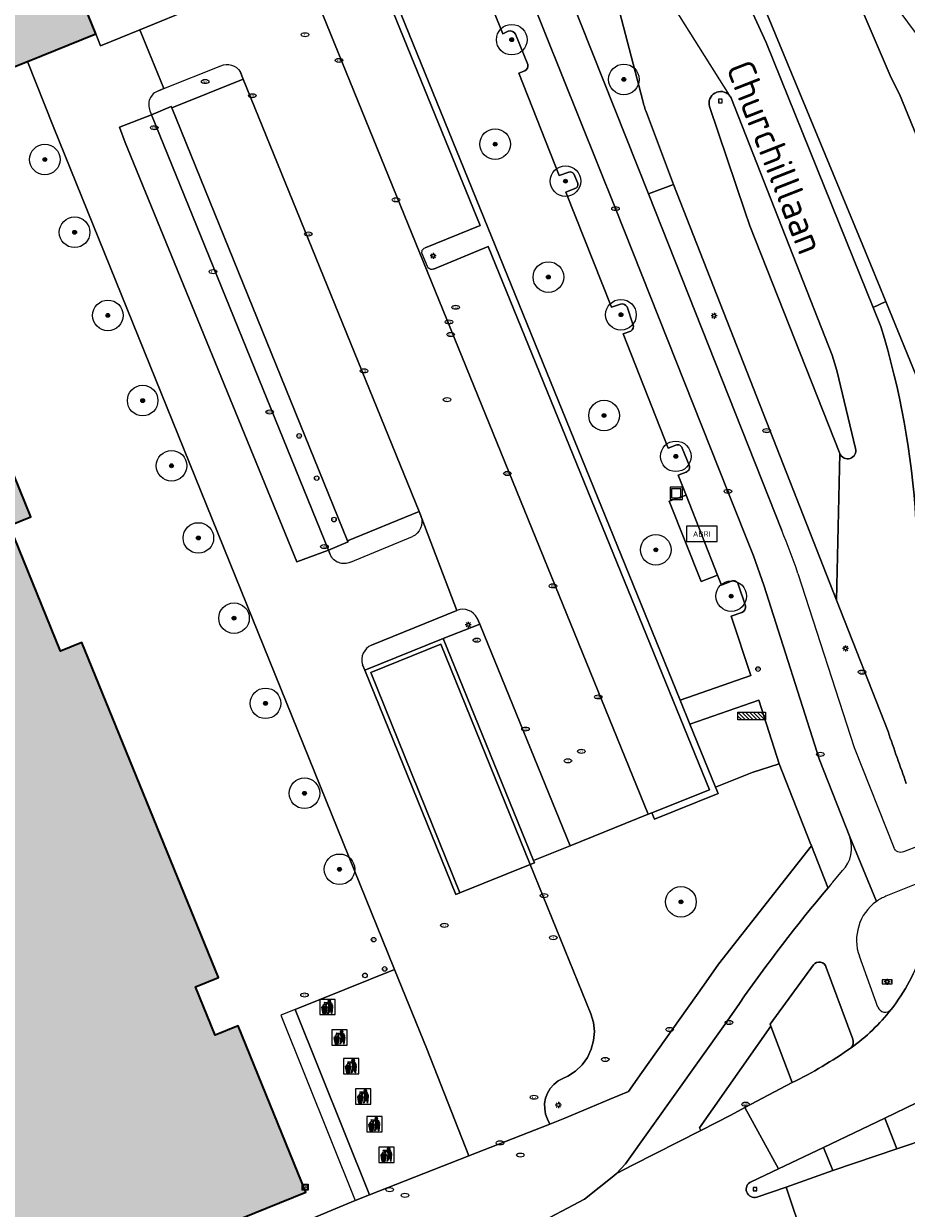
# Model space of a CAD drawing. Header units: metres. Extents: x 125349 to 128236, y 501602 to 503797.
# Tile 333 of 656: x 126404 to 126462, y 502553 to 502631. Entities that reach past the tile are written whole.
import ezdxf
from ezdxf.enums import TextEntityAlignment as Align

# ---------------------------------------------------------------- set-up
doc = ezdxf.new("R2010")
doc.units = ezdxf.units.M
doc.layers.get('0').update_dxf_attribs({"linetype": 'CONTINUOUS'})
for name, color, linetype, lineweight in [('B-WE-GR-BEPLANTING_CULTUUR_HEESTERS-GV', 90, 'CONTINUOUS', 18), ('B-WE-GR-BOOM-S-500', 90, 'CONTINUOUS', 18), ('B-WE-GR-GROENVOORZIENING-GV', 80, 'CONTINUOUS', 18), ('B-WE-GR-HAAG-GV', 90, 'CONTINUOUS', 13), ('B-WE-IE-AFVAL APART PLAATS-S', 7, 'CONTINUOUS', 18), ('B-WE-IE-MEUBILAIR-S', 7, 'CONTINUOUS', 18), ('B-WE-IE-MEUBILAIR_WEGMEUBILAIR-S', 7, 'CONTINUOUS', 18), ('B-WE-IE-MEUBILAIR_WEGMEUBILAIR_AFVALBAK-S', 7, 'CONTINUOUS', 18), ('B-WE-IE-TERREINAFSCHEIDING_KUNSTMATIG_MUUR-GV', 90, 'CONTINUOUS', 18), ('B-WE-OG-BEBOUWING-GV', 7, 'CONTINUOUS', 35), ('B-WE-OG-TERREIN_BEGROEID-GV', 7, 'CONTINUOUS', 18), ('B-WE-OG-TERREIN_ERF-GV', 7, 'CONTINUOUS', 18), ('B-WE-OG-TOPOGRAFIE-T18', 10, 'CONTINUOUS', 18), ('B-WE-VH-GESLOTENVERHARDING_ASFALT-GV', 10, 'CONTINUOUS', 18), ('B-WE-VH-OPENVERHARDING-GV', 90, 'CONTINUOUS', 18), ('B-WE-VH-OPENVERHARDING_BETONSTRAATSTEEN-GV', 90, 'CONTINUOUS', 18), ('B-WE-VH-OPENVERHARDING_TEGEL-GV', 90, 'CONTINUOUS', 18)]:
    doc.layers.add(name, color=color, linetype=linetype, lineweight=lineweight)
doc.layers.add('B-WE-OG-BEBOUWING-V', color=7, linetype='CONTINUOUS', lineweight=18, true_color=0xcc646e)
doc.styles.add('NLCS-ISO', font='NLCS-ISO.ttf')
doc.styles.add('NLCS-ISO-M1000-T18', font='NLCS-ISO.ttf', dxfattribs={"height": 1.8})

# ---------------------------------------------------------------- blocks, each defined once
blk = doc.blocks.new('SIE-WEG_AFVALBAK-SO')
at = {"color": 0, "linetype": 'ByBlock', "lineweight": 18}
for points in [[(-2, -2), (2, -2), (2, 2), (-2, 2)], [(-1.5, -1.5), (1.5, -1.5), (1.5, 1.5), (-1.5, 1.5)]]:
    blk.add_lwpolyline(points, close=True, dxfattribs=at)
blk = doc.blocks.new('SIE-AFVAL APART PLAATS-SO')
h = blk.add_hatch(color=256)
h.dxf.hatch_style = 1
h.paths.add_polyline_path([(-0.09, 0.07), (-1.76, 0.07, 0.819081), (-1.79, -0.09), (-1.4, -2.19, 0.36153), (-1.37, -2.21), (-0.47, -2.21, 0.36153), (-0.44, -2.19), (-0.05, -0.09, 0.819081)])
h.paths.add_polyline_path([(-0.16, -0.1), (-0.2, -0.33), (-0.49, -0.33), (-0.47, -0.1)], flags=16)
h.paths.add_polyline_path([(-0.55, -0.1), (-0.58, -0.33), (-0.87, -0.33), (-0.87, -0.1)], flags=16)
h.paths.add_polyline_path([(-0.22, -0.42), (-0.27, -0.73), (-0.53, -0.73), (-0.5, -0.42)], flags=16)
h.paths.add_polyline_path([(-0.58, -0.42), (-0.61, -0.73), (-0.87, -0.73), (-0.87, -0.42)], flags=16)
h.paths.add_polyline_path([(-0.95, -0.1), (-0.95, -0.33), (-1.27, -0.33), (-1.29, -0.1)], flags=16)
h.paths.add_polyline_path([(-0.95, -0.42), (-0.95, -0.73), (-1.23, -0.73), (-1.26, -0.42)], flags=16)
h.paths.add_polyline_path([(-0.29, -0.83), (-0.34, -1.09), (-0.56, -1.09), (-0.54, -0.83)], flags=16)
h.paths.add_polyline_path([(-0.62, -0.83), (-0.65, -1.09), (-0.87, -1.09), (-0.87, -0.83)], flags=16)
h.paths.add_polyline_path([(-0.95, -0.83), (-0.95, -1.09), (-1.2, -1.09), (-1.22, -0.83)], flags=16)
h.paths.add_polyline_path([(-1.35, -0.33), (-1.64, -0.33), (-1.69, -0.1), (-1.37, -0.1)], flags=16)
h.paths.add_polyline_path([(-1.34, -0.42), (-1.31, -0.73), (-1.57, -0.73), (-1.63, -0.42)], flags=16)
h.paths.add_polyline_path([(-0.36, -1.18), (-0.41, -1.44), (-0.6, -1.44), (-0.57, -1.18)], flags=16)
h.paths.add_polyline_path([(-0.65, -1.18), (-0.68, -1.44), (-0.87, -1.44), (-0.87, -1.18)], flags=16)
h.paths.add_polyline_path([(-1.3, -0.83), (-1.28, -1.09), (-1.5, -1.09), (-1.55, -0.83)], flags=16)
h.paths.add_polyline_path([(-0.95, -1.18), (-0.95, -1.44), (-1.17, -1.44), (-1.19, -1.18)], flags=16)
h.paths.add_polyline_path([(-0.42, -1.53), (-0.47, -1.79), (-0.63, -1.79), (-0.6, -1.53)], flags=16)
h.paths.add_polyline_path([(-1.27, -1.18), (-1.25, -1.44), (-1.44, -1.44), (-1.49, -1.18)], flags=16)
h.paths.add_polyline_path([(-0.69, -1.53), (-0.71, -1.79), (-0.87, -1.79), (-0.87, -1.53)], flags=16)
h.paths.add_polyline_path([(-0.95, -1.53), (-0.95, -1.79), (-1.13, -1.79), (-1.16, -1.53)], flags=16)
h.paths.add_polyline_path([(-1.24, -1.53), (-1.22, -1.79), (-1.37, -1.79), (-1.42, -1.53)], flags=16)
h.paths.add_polyline_path([(-0.49, -1.89), (-0.53, -2.13), (-0.66, -2.13), (-0.64, -1.89)], flags=16)
h.paths.add_polyline_path([(-0.72, -1.89), (-0.74, -2.13), (-0.87, -2.13), (-0.87, -1.89)], flags=16)
h.paths.add_polyline_path([(-0.95, -1.89), (-0.95, -2.13), (-1.1, -2.13), (-1.12, -1.89)], flags=16)
h.paths.add_polyline_path([(-1.21, -1.89), (-1.18, -2.13), (-1.31, -2.13), (-1.35, -1.89)], flags=16)
h.paths.add_polyline_path([(-0.19, 0.78, -0.01173), (-0.3, 0.78, -0.148797), (-0.42, 1.03, -0.136076), (-0.69, 0.87), (-0.78, 0.85, -0.038293), (-1.14, 0.96), (-1.19, 0.81, -0.243822), (-1.56, 0.45, 0.344326), (-1, 0.22, -0.139345), (-0.6, 0.22, 0.618436), (-0.56, 0.27, -0.441494), (-0.47, 0.44, 0.309048)])
h.paths.add_polyline_path([(-0.49, 0.51, 0.351556), (-0.64, 0.31, 0.121061), (-1.02, 0.29, -0.288745), (-1.45, 0.42, 0.203599), (-1.12, 0.79), (-1.09, 0.87, 0.083075), (-0.28, 0.71, -0.242261)], flags=16)
h.paths.add_polyline_path([(-0.4, 0.79, -0.023345), (-0.63, 0.82, 0.07081), (-0.46, 0.9, 0.059965)], flags=16)
h.paths.add_polyline_path([(1.12, 1.48), (-1.07, 1.48, 0.860559), (-1.08, 1.42), (0.29, 1, -0.146703), (0.53, 0.28, 0.421968), (0.56, 0.25), (1.6, 0.31, 0.450293), (1.63, 0.34, 0.122241)])
h.paths.add_polyline_path([(0.26, 1.93, 1), (1.07, 1.93, 1)])
h.paths.add_polyline_path([(1.65, 0.15, 0.429303), (1.62, 0.18), (0.55, 0.23, 0.38429), (0.51, 0.2), (0.16, -2.16, 0.83726), (0.22, -2.18), (0.99, -0.78, -0.688204), (1.05, -0.78), (1.36, -2.14, 0.84934), (1.42, -2.14)])
for p, q in [((-0.09, 0.07), (-1.76, 0.07)), ((-1.4, -2.19), (-1.79, -0.09)), ((-1.37, -0.1), (-1.69, -0.1)), ((-1.64, -0.33), (-1.69, -0.1)), ((-1.64, -0.33), (-1.35, -0.33)), ((-1.63, -0.42), (-1.34, -0.42)), ((-1.57, -0.73), (-1.63, -0.42)), ((-1.57, -0.73), (-1.31, -0.73)), ((-1.55, -0.83), (-1.3, -0.83)), ((-1.5, -1.09), (-1.55, -0.83)), ((-1.5, -1.09), (-1.28, -1.09)), ((-1.49, -1.18), (-1.27, -1.18)), ((-1.44, -1.44), (-1.49, -1.18)), ((-1.44, -1.44), (-1.25, -1.44)), ((-1.42, -1.53), (-1.24, -1.53)), ((-1.37, -1.79), (-1.42, -1.53)), ((-1.37, -1.79), (-1.22, -1.79)), ((-1.37, -2.21), (-0.47, -2.21)), ((-1.31, -2.13), (-1.35, -1.89)), ((-1.35, -1.89), (-1.21, -1.89)), ((-1.31, -2.13), (-1.18, -2.13)), ((-0.95, -0.1), (-1.29, -0.1)), ((-1.27, -0.33), (-0.95, -0.33)), ((-1.26, -0.42), (-0.95, -0.42)), ((-1.23, -0.73), (-0.95, -0.73)), ((-1.22, -0.83), (-0.95, -0.83)), ((-1.2, -1.09), (-0.95, -1.09)), ((-1.19, -1.18), (-0.95, -1.18)), ((-1.17, -1.44), (-0.95, -1.44)), ((-1.16, -1.53), (-0.95, -1.53)), ((-1.13, -1.79), (-0.95, -1.79)), ((-1.12, -1.89), (-0.95, -1.89)), ((-1.1, -2.13), (-0.95, -2.13)), ((-0.95, -0.1), (-0.95, -0.33)), ((-0.95, -0.42), (-0.95, -0.73)), ((-0.95, -0.83), (-0.95, -1.09)), ((-0.95, -1.18), (-0.95, -1.44)), ((-0.95, -1.53), (-0.95, -1.79)), ((-0.95, -1.89), (-0.95, -2.13)), ((-0.87, -0.1), (-0.87, -0.33)), ((-0.55, -0.1), (-0.87, -0.1)), ((-0.87, -0.33), (-0.58, -0.33)), ((-0.87, -0.42), (-0.87, -0.73)), ((-0.87, -0.42), (-0.58, -0.42)), ((-0.87, -0.73), (-0.61, -0.73)), ((-0.87, -0.83), (-0.62, -0.83)), ((-0.87, -0.83), (-0.87, -1.09)), ((-0.87, -1.09), (-0.65, -1.09)), ((-0.87, -1.18), (-0.65, -1.18)), ((-0.87, -1.18), (-0.87, -1.44)), ((-0.87, -1.44), (-0.68, -1.44)), ((-0.87, -1.53), (-0.69, -1.53)), ((-0.87, -1.53), (-0.87, -1.79)), ((-0.87, -1.79), (-0.71, -1.79)), ((-0.87, -1.89), (-0.87, -2.13)), ((-0.87, -1.89), (-0.72, -1.89)), ((-0.87, -2.13), (-0.74, -2.13)), ((-0.66, -2.13), (-0.53, -2.13)), ((-0.64, -1.89), (-0.49, -1.89)), ((-0.63, -1.79), (-0.47, -1.79)), ((-0.6, -1.44), (-0.41, -1.44)), ((-0.6, -1.53), (-0.42, -1.53)), ((-0.57, -1.18), (-0.36, -1.18)), ((-0.56, -1.09), (-0.34, -1.09)), ((-0.54, -0.83), (-0.29, -0.83)), ((-0.53, -0.73), (-0.27, -0.73)), ((-0.53, -2.13), (-0.49, -1.89)), ((-0.5, -0.42), (-0.22, -0.42)), ((-0.49, -0.33), (-0.2, -0.33)), ((-0.16, -0.1), (-0.47, -0.1)), ((-0.47, -1.79), (-0.42, -1.53)), ((-0.44, -2.19), (-0.05, -0.09)), ((-0.41, -1.44), (-0.36, -1.18)), ((-0.34, -1.09), (-0.29, -0.83)), ((-0.27, -0.73), (-0.22, -0.42)), ((-0.2, -0.33), (-0.16, -0.1))]:
    blk.add_line(p, q)
blk.add_lwpolyline([(-2.5, -2.51), (2.5, -2.51), (2.5, 2.49), (-2.5, 2.49)], close=True)
for points in [[(-0.78, 0.85, -0.038293), (-1.14, 0.96), (-1.19, 0.81, -0.243822), (-1.56, 0.45, 0.344326), (-1, 0.22, -0.139345), (-0.6, 0.22, 0.618436), (-0.56, 0.27, -0.441494), (-0.47, 0.44, 0.309048), (-0.19, 0.78, -0.01173), (-0.3, 0.78, -0.01173)], [(-0.78, 0.85), (-0.69, 0.87, 0.136076), (-0.42, 1.03, 0.156405), (-0.29, 0.77)], [(-0.78, 0.85), (-0.69, 0.87, 0.136076), (-0.42, 1.03, 0.148797), (-0.3, 0.78, 0.148797)], [(-0.63, 0.82, 0.07081), (-0.46, 0.9, 0.059965), (-0.4, 0.79, 0.059965)], [(-0.4, 0.79, -0.023345), (-0.63, 0.82)]]:
    blk.add_lwpolyline(points, format="xyb")
for points in [[(-1.09, 0.87), (-1.12, 0.79, -0.203599), (-1.45, 0.42, 0.288745), (-1.02, 0.29, -0.121061), (-0.64, 0.31, -0.351556), (-0.49, 0.51, 0.242261), (-0.28, 0.71, -0.083075)], [(-1.07, 1.48), (1.12, 1.48, -0.122241), (1.63, 0.34, -0.450293), (1.6, 0.31), (0.56, 0.25, -0.421968), (0.53, 0.28, 0.146703), (0.29, 1), (-1.08, 1.42, -0.860559)], [(0.55, 0.23), (1.62, 0.18, -0.429303), (1.65, 0.15), (1.42, -2.14, -0.84934), (1.36, -2.14), (1.05, -0.78, 0.688204), (0.99, -0.78), (0.22, -2.18, -0.83726), (0.16, -2.16), (0.51, 0.2, -0.38429)]]:
    blk.add_lwpolyline(points, format="xyb", close=True)
for points in [[(-1.35, -0.33), (-1.37, -0.1)], [(-1.31, -0.73), (-1.34, -0.42)], [(-1.28, -1.09), (-1.3, -0.83)], [(-1.27, -0.33), (-1.29, -0.1)], [(-1.25, -1.44), (-1.27, -1.18)], [(-1.23, -0.73), (-1.26, -0.42)], [(-1.22, -1.79), (-1.24, -1.53)], [(-1.2, -1.09), (-1.22, -0.83)], [(-1.18, -2.13), (-1.21, -1.89)], [(-1.17, -1.44), (-1.19, -1.18)], [(-1.18, -2.22), (-1.18, -2.21)], [(-1.13, -1.79), (-1.16, -1.53)], [(-1.1, -2.13), (-1.12, -1.89)], [(-0.74, -2.13), (-0.72, -1.89)], [(-0.71, -1.79), (-0.69, -1.53)], [(-0.68, -1.44), (-0.65, -1.18)], [(-0.66, -2.13), (-0.64, -1.89)], [(-0.65, -1.09), (-0.62, -0.83)], [(-0.63, -1.79), (-0.6, -1.53)], [(-0.61, -0.73), (-0.58, -0.42)], [(-0.6, -1.44), (-0.57, -1.18)], [(-0.58, -0.33), (-0.55, -0.1)], [(-0.56, -1.09), (-0.54, -0.83)], [(-0.53, -0.73), (-0.5, -0.42)], [(-0.49, -0.33), (-0.47, -0.1)]]:
    blk.add_lwpolyline(points)
blk.add_circle((0.66, 1.93), 0.401)
for centre, radius, start, end in [((-1.76, -0.01), 0.0869, 90, 247.281), ((-0.09, -0.01), 0.0869, 292.719, 90), ((-1.37, -2.18), 0.0318, 190.4943, 270), ((-0.47, -2.18), 0.0318, 270, 349.5057)]:
    blk.add_arc(centre, radius, start, end)
blk = doc.blocks.new('SIE-MEUBILAIR_BORD_LOCATIEPAAL-SO')
blk.add_lwpolyline([(-0.75, -0.75), (0.75, -0.75), (0.75, 0.75), (-0.75, 0.75)], close=True)
at = {"style": 'NLCS-ISO'}
blk.add_text('lp', height=0.75, dxfattribs=at).set_placement((0.01, 0.12), align=Align.MIDDLE_CENTER)
blk = doc.blocks.new('SIE-MEUBILAIR_BORD_VERKEER-SO')
blk.add_lwpolyline([(-0.5625, -0.5625), (0.5625, -0.5625), (0.5625, 0.5625), (-0.5625, 0.5625)], close=True)
at = {"style": 'NLCS-ISO'}
blk.add_text('vb', height=0.75, dxfattribs=at).set_placement((0, 0), align=Align.MIDDLE_CENTER)
blk = doc.blocks.new('SIE-MEUBILAIR_BORD_STRAATNAAM-SO')
blk.add_lwpolyline([(-1.62, -0.62), (1.62, -0.62), (1.62, 0.62), (-1.62, 0.62)], close=True)
at = {"style": 'NLCS-ISO'}
blk.add_text('straat', height=0.75, dxfattribs=at).set_placement((0, 0.08), align=Align.MIDDLE_CENTER)
blk = doc.blocks.new('SIE-MEUBILAIR_KAST_CAI-SO')
for points in [[(-1, 1), (1, 1), (1, 0.84), (-1, 0.84)], [(-1, 0.76), (1, 0.76), (1, -1), (-1, -1)]]:
    blk.add_lwpolyline(points, close=True)
at = {"style": 'NLCS-ISO'}
blk.add_text('cai', height=0.75, dxfattribs=at).set_placement((0, 0), align=Align.MIDDLE_CENTER)
blk = doc.blocks.new('SIE-MEUBILAIR_PAAL_LICHTMAST-SO')
for points in [[(-0.62, 0), (-1, 0)], [(-0.71, 0.71), (-0.44, 0.44)], [(0, 1), (0, 0.62)], [(0.44, 0.44), (0.71, 0.71)], [(1, 0), (0.62, 0)], [(-0.71, -0.71), (-0.44, -0.44)], [(0, -0.62), (0, -1)], [(0.44, -0.44), (0.71, -0.71)]]:
    blk.add_lwpolyline(points)
blk.add_circle((0, 0), 0.5)
blk = doc.blocks.new('SIE-MEUBILAIR_PAAL_AFSLUITPAAL-SO')
blk.add_circle((0, 0), 0.75)
at = {"style": 'NLCS-ISO'}
blk.add_text('af', height=0.75, dxfattribs=at).set_placement((0, 0.05), align=Align.MIDDLE_CENTER)
blk = doc.blocks.new('SIE-MEUBILAIR_PAAL_HALTEPAAL-SO')
blk.add_circle((0, 0), 0.75)
at = {"style": 'NLCS-ISO'}
blk.add_text('ht', height=0.75, dxfattribs=at).set_placement((0, 0.06), align=Align.MIDDLE_CENTER)
blk = doc.blocks.new('SIE-MEUBILAIR_PAAL_VERKEERSBORD-SO')
blk.add_circle((0, 0), 0.75)
at = {"style": 'NLCS-ISO'}
blk.add_text('vb', height=0.75, dxfattribs=at).set_placement((0, 0.07), align=Align.MIDDLE_CENTER)
blk = doc.blocks.new('SIE-MEUBILAIR_PUT_KOLK-SO')
blk.add_ellipse((0, 0), major_axis=(1.25, 0), ratio=0.54)
at = {"style": 'NLCS-ISO'}
blk.add_text('klk', height=0.75, dxfattribs=at).set_placement((0.03, 0), align=Align.MIDDLE_CENTER)
blk = doc.blocks.new('SIE-MEUBILAIR_PUT_RIOOLPUT-SO')
blk.add_ellipse((0, 0), major_axis=(1.25, 0), ratio=0.54)
at = {"style": 'NLCS-ISO'}
blk.add_text('ri', height=0.75, dxfattribs=at).set_placement((-0.04, 0.07), align=Align.MIDDLE_CENTER)
blk = doc.blocks.new('SIE-MEUBILAIR_PUT_BRANDKRAAN-SO')
blk.add_ellipse((0, 0), major_axis=(1.25, 0), ratio=0.54)
at = {"style": 'NLCS-ISO'}
blk.add_text('bk', height=0.75, dxfattribs=at).set_placement((0.03, 0), align=Align.MIDDLE_CENTER)
blk = doc.blocks.new('SIE-MEUBILAIR_PUT_BRANDSTOFPUT-SO')
blk.add_ellipse((0, 0), major_axis=(1.25, 0), ratio=0.54)
at = {"style": 'NLCS-ISO'}
blk.add_text('brs', height=0.75, dxfattribs=at).set_placement((0.03, 0), align=Align.MIDDLE_CENTER)
blk = doc.blocks.new('SIE-MEUBILAIR_PUT-SO')
blk.add_ellipse((0, 0), major_axis=(1.25, 0), ratio=0.54)
blk = doc.blocks.new('SIE-WEG_ABRI-SO')
blk.add_lwpolyline([(-5, -2.5), (5, -2.5), (5, 2.5), (-5, 2.5)], close=True)
at = {"style": 'NLCS-ISO'}
blk.add_text('ABRI', height=1.8, dxfattribs=at).set_placement((0, 0), align=Align.MIDDLE_CENTER)
blk = doc.blocks.new('SIE-WEG_FIETSREK-SO')
for p, q in [((-4.5, 1.25), (-2, -1.25)), ((-4.5, 0), (-3.25, -1.25)), ((-3.25, 1.25), (-0.75, -1.25)), ((-2, 1.25), (0.5, -1.25)), ((-0.75, 1.25), (1.75, -1.25)), ((0.5, 1.25), (3, -1.25)), ((1.76, 1.25), (4.26, -1.25)), ((3.01, 1.25), (4.5, -0.24)), ((4.26, 1.25), (4.5, 1.01))]:
    blk.add_line(p, q)
at = {"flags": 128}
blk.add_lwpolyline([(4.51, -1.25), (-4.51, -1.25), (-4.51, 1.25), (4.51, 1.25), (4.51, -1.25)], close=True, dxfattribs=at)
blk = doc.blocks.new('SGR-BOOM_01-SO')
at = {"linetype": 'ByBlock', "lineweight": 18}
h = blk.add_hatch(color=0, dxfattribs=at)
h.dxf.hatch_style = 1
edge = h.paths.add_edge_path()
edge.add_arc((0, 0), 0.25, 0, 360)
at = {"color": 0, "linetype": 'ByBlock', "lineweight": 18}
for radius in [2, 0.25]:
    blk.add_circle((0, 0), radius, dxfattribs=at)

msp = doc.modelspace()

# ---------------------------------------------------------------- hatches: boundary and pattern name
at = {"layer": 'B-WE-OG-BEBOUWING-V'}
msp.add_hatch(color=256, dxfattribs=at).paths.add_polyline_path([(126394.998, 502542.774), (126417.794, 502552.05), (126422.851, 502554.108), (126418.425, 502564.984), (126416.917, 502564.371), (126415.63, 502567.534), (126417.128, 502568.135), (126408.196, 502590.044), (126406.798, 502589.474), (126403.461, 502597.705), (126404.862, 502598.262), (126403.756, 502601.021), (126402.35, 502600.457), (126391.351, 502627.513), (126392.796, 502628.1), (126393.934, 502625.277), (126396.148, 502626.186), (126394.99, 502629.007), (126396.286, 502629.539), (126397.984, 502625.355), (126399.477, 502625.934), (126398.753, 502627.798), (126402.253, 502629.157), (126402.937, 502627.363), (126404.637, 502628.046), (126409.121, 502629.849), (126403.398, 502643.899), (126386.882, 502637.17), (126386.129, 502636.864), (126385.807, 502636.732), (126376.52, 502632.949), (126395.961, 502585.067), (126394.173, 502584.341), (126394.4, 502583.782), (126402.728, 502563.262), (126402.543, 502563.187), (126376.67, 502552.639), (126374.807, 502551.88), (126366.626, 502571.948), (126368.478, 502572.699), (126368.266, 502573.175), (126354.222, 502567.484), (126354.347, 502567.168), (126354.418, 502566.988), (126356.27, 502567.741), (126361.52, 502554.817), (126359.667, 502554.065), (126362.643, 502546.738), (126365.63, 502547.954), (126367.175, 502544.151), (126364.192, 502542.94), (126368.619, 502532.039), (126368.725, 502532.082), (126372.87, 502533.769), (126382.143, 502537.542), (126389.531, 502540.549)])

# ---------------------------------------------------------------- linework, layer by layer
at = {"layer": 'B-WE-GR-BEPLANTING_CULTUUR_HEESTERS-GV', "flags": 128}
for points in [[(126438.861, 502645.739), (126434.109, 502647.412), (126445.249, 502619.379), (126446.886, 502620.008)], [(126444.887, 502625.477), (126440.714, 502641.419)], [(126446.886, 502620.008), (126445.12, 502624.715)]]:
    msp.add_lwpolyline(points, dxfattribs=at)
at = {"layer": 'B-WE-GR-BEPLANTING_CULTUUR_HEESTERS-GV'}
msp.add_lwpolyline([(126445.12, 502624.715, -0.040874), (126444.887, 502625.477)], format="xyb", dxfattribs=at)
at = {"layer": 'B-WE-GR-GROENVOORZIENING-GV', "flags": 128}
for points in [[(126419.233, 502669.645), (126419.3, 502669.474), (126419.402, 502669.228), (126420.286, 502667.106), (126419.103, 502666.336), (126422.595, 502657.545), (126419.148, 502655.805), (126418.079, 502656.791), (126417.262, 502657.195), (126416.881, 502657.329), (126417.819, 502655.263), (126418.715, 502653.289), (126419.577, 502653.643), (126419.709, 502653.334), (126420.089, 502652.465), (126420.354, 502652.572), (126447.331, 502586.277), (126451.95, 502587.901), (126450.672, 502591.764), (126451.365, 502592.022)], [(126436.087, 502630.018), (126435.722, 502629.853), (126432.667, 502637.494), (126432.184, 502638.701), (126432.534, 502638.859)], [(126437.361, 502627.851), (126436.553, 502629.824)], [(126440.044, 502620.816), (126439.418, 502620.597), (126436.78, 502627.277), (126437.16, 502627.424)], [(126440.62, 502620.125), (126440.382, 502620.692)], [(126443.438, 502612.184), (126442.833, 502611.983), (126439.843, 502619.507), (126440.442, 502619.728)], [(126444.237, 502610.868), (126443.857, 502611.992)], [(126447.041, 502602.95), (126446.538, 502602.769), (126443.609, 502610.236), (126444.096, 502610.413)], [(126447.915, 502601.653), (126447.462, 502602.757)], [(126450.695, 502594.051), (126450.031, 502593.802), (126449.776, 502594.451), (126448.713, 502594.037), (126446.609, 502599.287), (126447.717, 502599.691), (126447.207, 502600.99), (126447.721, 502601.197)], [(126451.598, 502592.444), (126451.125, 502593.871)]]:
    msp.add_lwpolyline(points, dxfattribs=at)
at = {"layer": 'B-WE-GR-GROENVOORZIENING-GV'}
for points in [[(126436.553, 502629.824, 0.390734), (126436.087, 502630.018)], [(126437.16, 502627.424, 0.37634), (126437.361, 502627.851)], [(126440.382, 502620.692, 0.307545), (126440.044, 502620.816)], [(126440.442, 502619.728, 0.453678), (126440.62, 502620.125)], [(126443.857, 502611.992, 0.329142), (126443.438, 502612.184)], [(126444.096, 502610.413, 0.37583), (126444.237, 502610.868)], [(126447.462, 502602.757, 0.48213), (126447.041, 502602.95)], [(126447.721, 502601.197, 0.452039), (126447.915, 502601.653)], [(126451.125, 502593.871, 0.442246), (126450.695, 502594.051)], [(126451.365, 502592.022, 0.380622), (126451.598, 502592.444)]]:
    msp.add_lwpolyline(points, format="xyb", dxfattribs=at)
at = {"layer": 'B-WE-GR-GROENVOORZIENING-GV', "flags": 128}
for points in [[(126425.579, 502596.704), (126414.081, 502625.012), (126414.043, 502625.091), (126412.759, 502624.559), (126424.325, 502596.092), (126425.607, 502596.633)], [(126453.799, 502582.126), (126452.483, 502586.287), (126447.972, 502584.701), (126449.646, 502580.588), (126452.046, 502581.552)], [(126448.682, 502558.146), (126450.642, 502559.144), (126451.57, 502559.637), (126454.648, 502561.274), (126453.261, 502564.961), (126448.587, 502558.321)]]:
    msp.add_lwpolyline(points, close=True, dxfattribs=at)
at = {"layer": 'B-WE-GR-HAAG-GV', "flags": 128}
msp.add_lwpolyline([(126421.211, 502565.684), (126426.081, 502553.565), (126427.02, 502553.941), (126422.15, 502566.06)], close=True, dxfattribs=at)
at = {"layer": 'B-WE-IE-TERREINAFSCHEIDING_KUNSTMATIG_MUUR-GV', "flags": 128}
msp.add_lwpolyline([(126437.738, 502575.802), (126431.84, 502590.313), (126426.709, 502588.242), (126432.661, 502573.576), (126432.919, 502573.675), (126427.097, 502588.094), (126431.682, 502589.947), (126437.526, 502575.541), (126437.8, 502575.649)], close=True, dxfattribs=at)
at = {"layer": 'B-WE-OG-BEBOUWING-GV', "flags": 128}
for points in [[(126402.937, 502627.363), (126404.637, 502628.046), (126409.121, 502629.849), (126403.398, 502643.899)], [(126417.794, 502552.05), (126422.851, 502554.108), (126418.425, 502564.984), (126416.917, 502564.371), (126415.63, 502567.534), (126417.128, 502568.135), (126408.196, 502590.044), (126406.798, 502589.474), (126403.461, 502597.705), (126404.862, 502598.262), (126403.756, 502601.021)]]:
    msp.add_lwpolyline(points, dxfattribs=at)
at = {"layer": 'B-WE-OG-TERREIN_BEGROEID-GV', "flags": 128}
msp.add_lwpolyline([(126440.135, 502576.765), (126437.738, 502575.802), (126437.8, 502575.649), (126437.526, 502575.541), (126441.496, 502565.778), (126441.659, 502565.208), (126441.718, 502564.619), (126441.669, 502564.028), (126441.515, 502563.456), (126441.26, 502562.92), (126440.914, 502562.44), (126440.486, 502562.029), (126439.992, 502561.702), (126439.658, 502561.546), (126439.346, 502561.378), (126439.07, 502561.157), (126438.837, 502560.891), (126438.655, 502560.587), (126438.531, 502560.255), (126438.468, 502559.907), (126438.469, 502559.553), (126438.532, 502559.204), (126438.657, 502558.873), (126438.801, 502558.552), (126439.786, 502558.952), (126442.685, 502560.165), (126443.958, 502560.698), (126444.832, 502561.932), (126448.869, 502567.636), (126449.838, 502569.012), (126455.916, 502576.765), (126455.841, 502576.955), (126453.799, 502582.126), (126452.046, 502581.552), (126449.646, 502580.588), (126449.816, 502580.169), (126445.642, 502578.495), (126445.479, 502578.913), (126445.245, 502578.819)], close=True, dxfattribs=at)
at = {"layer": 'B-WE-OG-TERREIN_ERF-GV', "flags": 128}
for points in [[(126418.445, 502550.389), (126426.081, 502553.565), (126427.02, 502553.941), (126422.15, 502566.06), (126428.653, 502568.664), (126406.314, 502623.823), (126404.637, 502628.046), (126402.937, 502627.363)], [(126403.756, 502601.021), (126404.862, 502598.262), (126403.461, 502597.705), (126406.798, 502589.474), (126408.196, 502590.044), (126417.128, 502568.135), (126415.63, 502567.534), (126416.917, 502564.371), (126418.425, 502564.984), (126422.851, 502554.108), (126417.794, 502552.05)]]:
    msp.add_lwpolyline(points, dxfattribs=at)
at = {"layer": 'B-WE-VH-GESLOTENVERHARDING_ASFALT-GV', "flags": 128}
for points in [[(126456.244, 502638.831), (126455.827, 502639.748), (126451.074, 502650.845), (126450.274, 502652.705), (126445.66, 502663.188), (126439.997, 502660.845), (126440.373, 502659.99), (126443.457, 502653.027), (126443.939, 502652.165), (126444.22, 502651.537), (126448.895, 502641.109), (126459.274, 502616.022), (126460.78, 502612.343)], [(126460.453, 502610.711), (126459.953, 502611.95), (126458.206, 502616.278), (126452.952, 502629.292), (126444.165, 502648.447), (126442.958, 502650.835), (126442.914, 502650.951), (126442.599, 502651.773), (126438.723, 502660.311), (126433.265, 502658.022)], [(126440.714, 502641.419), (126450.538, 502625.842)], [(126440.714, 502641.419), (126444.887, 502625.477)], [(126472.782, 502598.813), (126461.679, 502625.91), (126461.122, 502626.986), (126456.848, 502636.965), (126457.345, 502637.195), (126456.637, 502638.164)], [(126463.609, 502628.731), (126457.345, 502637.195), (126456.848, 502636.965), (126461.122, 502626.986), (126461.679, 502625.91), (126472.782, 502598.813), (126475.677, 502591.796), (126477.545, 502587.105), (126477.027, 502588.85), (126476.305, 502592.065), (126474.929, 502598.07)], [(126450.694, 502625.594), (126457.278, 502608.83), (126457.587, 502607.843), (126458.803, 502602.743)], [(126451.558, 502618.246), (126449.252, 502625.098)], [(126445.12, 502624.715), (126446.886, 502620.008), (126457.556, 502592.823), (126457.776, 502602.409)], [(126457.776, 502602.409), (126451.879, 502617.288), (126451.558, 502618.246)], [(126460.78, 502612.343), (126466.122, 502599.296)], [(126457.776, 502602.409), (126457.556, 502592.823), (126460.928, 502584.231)]]:
    msp.add_lwpolyline(points, dxfattribs=at)
for points in [[(126444.22, 502651.537), (126442.914, 502650.951), (126442.958, 502650.835), (126444.165, 502648.447), (126452.952, 502629.292), (126458.206, 502616.278), (126459.953, 502611.95), (126460.78, 502612.343), (126459.274, 502616.022), (126448.895, 502641.109)], [(126463.705, 502557.687), (126462.79, 502559.945), (126460.714, 502558.951), (126461.504, 502556.94)], [(126461.504, 502556.94), (126460.714, 502558.951), (126456.704, 502557.03), (126457.316, 502555.519)]]:
    msp.add_lwpolyline(points, close=True, dxfattribs=at)
at = {"layer": 'B-WE-VH-GESLOTENVERHARDING_ASFALT-GV'}
for points in [[(126449.252, 502625.098, -0.791955), (126450.538, 502625.842)], [(126450.538, 502625.842, -0.098416), (126450.694, 502625.594)], [(126444.887, 502625.477, 0.040874), (126445.12, 502624.715)], [(126462.743, 502598.069, 0.060915), (126460.453, 502610.711)], [(126458.803, 502602.743, -0.954317), (126457.776, 502602.409)], [(126460.928, 502584.231, 0.002103), (126462.121, 502580.82)]]:
    msp.add_lwpolyline(points, format="xyb", dxfattribs=at)
at = {"layer": 'B-WE-VH-OPENVERHARDING-GV', "flags": 128}
for points in [[(126453.976, 502597.38), (126445.249, 502619.379), (126434.109, 502647.412), (126430.273, 502656.77), (126428.076, 502655.856), (126443.101, 502618.426), (126450.454, 502599.931), (126452.121, 502595.713), (126452.792, 502593.81), (126456.441, 502582.376), (126458.42, 502577.341), (126460.164, 502573.113)], [(126458.42, 502577.341), (126456.441, 502582.376), (126452.792, 502593.81), (126452.121, 502595.713), (126450.454, 502599.931), (126443.101, 502618.426), (126428.076, 502655.856), (126425.637, 502654.841)], [(126449.646, 502580.588), (126447.972, 502584.701), (126447.331, 502586.277), (126420.354, 502652.572), (126420.089, 502652.465), (126415.579, 502650.64), (126413.717, 502649.881), (126386.249, 502638.692), (126386.882, 502637.17), (126403.398, 502643.899), (126409.121, 502629.849), (126409.416, 502629.075), (126411.99, 502630.119)], [(126416.617, 502649.172), (126420.598, 502650.799), (126434.243, 502617.327), (126430.642, 502615.862)], [(126430.642, 502615.862), (126434.243, 502617.327), (126420.598, 502650.799), (126416.617, 502649.172), (126445.245, 502578.819), (126445.479, 502578.913)], [(126445.245, 502578.819), (126416.617, 502649.172), (126410.701, 502646.748), (126416.144, 502633.239)], [(126432.534, 502638.859), (126432.184, 502638.701), (126432.667, 502637.494), (126435.722, 502629.853), (126436.087, 502630.018)], [(126411.99, 502630.119), (126415.719, 502631.632)], [(126415.719, 502631.632), (126411.99, 502630.119), (126413.567, 502626.268)], [(126413.211, 502626.126), (126413.567, 502626.268), (126411.99, 502630.119), (126409.416, 502629.075), (126409.121, 502629.849), (126404.637, 502628.046), (126406.314, 502623.823), (126428.653, 502568.664)], [(126436.553, 502629.824), (126437.361, 502627.851)], [(126413.567, 502626.268), (126417.291, 502627.754)], [(126418.742, 502626.89), (126418.547, 502627.381)], [(126418.547, 502627.381), (126418.742, 502626.89), (126430.258, 502598.623), (126432.725, 502592.15)], [(126437.16, 502627.424), (126436.78, 502627.277), (126439.418, 502620.597), (126440.044, 502620.816)], [(126412.759, 502624.559), (126414.043, 502625.091), (126414.081, 502625.012), (126418.742, 502626.89)], [(126413.567, 502626.268), (126413.211, 502626.126)], [(126458.803, 502602.743), (126457.587, 502607.843), (126457.278, 502608.83), (126450.694, 502625.594)], [(126412.653, 502624.82), (126412.759, 502624.559)], [(126449.252, 502625.098), (126451.558, 502618.246), (126451.879, 502617.288), (126457.776, 502602.409)], [(126424.443, 502595.802), (126424.325, 502596.092), (126422.259, 502595.321), (126411.038, 502622.741), (126410.66, 502623.748), (126412.759, 502624.559)], [(126440.382, 502620.692), (126440.62, 502620.125)], [(126440.442, 502619.728), (126439.843, 502619.507), (126442.833, 502611.983), (126443.438, 502612.184)], [(126446.886, 502620.008), (126445.249, 502619.379)], [(126445.249, 502619.379), (126453.976, 502597.38)], [(126460.928, 502584.231), (126457.556, 502592.823), (126446.886, 502620.008)], [(126430.808, 502614.64), (126430.462, 502615.473)], [(126431.204, 502614.474), (126434.774, 502615.938), (126449.245, 502580.427), (126445.479, 502578.913), (126445.642, 502578.495), (126449.816, 502580.169), (126449.646, 502580.588)], [(126445.479, 502578.913), (126449.245, 502580.427), (126434.774, 502615.938), (126431.204, 502614.474)], [(126466.122, 502599.296), (126460.78, 502612.343), (126459.953, 502611.95)], [(126443.857, 502611.992), (126444.237, 502610.868)], [(126459.953, 502611.95), (126460.453, 502610.711)], [(126444.096, 502610.413), (126443.609, 502610.236), (126446.538, 502602.769), (126447.041, 502602.95)], [(126447.462, 502602.757), (126447.915, 502601.653)], [(126447.721, 502601.197), (126447.207, 502600.99), (126447.717, 502599.691), (126449.776, 502594.451), (126450.031, 502593.802), (126450.695, 502594.051)], [(126430.381, 502598.294), (126430.258, 502598.623), (126425.579, 502596.704)], [(126427.148, 502589.875), (126432.725, 502592.15), (126430.258, 502598.623)], [(126430.258, 502598.623), (126430.381, 502598.294)], [(126425.76, 502595.3), (126429.814, 502596.975)], [(126425.579, 502596.704), (126425.607, 502596.633), (126424.325, 502596.092)], [(126424.325, 502596.092), (126424.443, 502595.802)], [(126455.029, 502594.57), (126458.718, 502583.179), (126461.303, 502576.636)], [(126451.125, 502593.871), (126451.598, 502592.444)], [(126432.725, 502592.15), (126427.148, 502589.875)], [(126434.224, 502591.245), (126434.058, 502591.643)], [(126434.058, 502591.643), (126434.224, 502591.245), (126434.263, 502591.151), (126440.135, 502576.765), (126445.245, 502578.819)], [(126451.365, 502592.022), (126450.672, 502591.764), (126451.95, 502587.901), (126447.331, 502586.277), (126447.972, 502584.701), (126452.483, 502586.287), (126453.799, 502582.126), (126455.841, 502576.955), (126455.916, 502576.765), (126456.996, 502574.032), (126457.003, 502574.014)], [(126426.551, 502588.594), (126426.709, 502588.242), (126431.84, 502590.313), (126434.224, 502591.245)], [(126426.709, 502588.242), (126426.551, 502588.594)], [(126428.653, 502568.664), (126430.756, 502563.47), (126433.515, 502556.483), (126438.801, 502558.552), (126438.657, 502558.873), (126438.532, 502559.204), (126438.469, 502559.553), (126438.468, 502559.907), (126438.531, 502560.255), (126438.655, 502560.587), (126438.837, 502560.891), (126439.07, 502561.157), (126439.346, 502561.378), (126439.658, 502561.546), (126439.992, 502561.702), (126440.486, 502562.029), (126440.914, 502562.44), (126441.26, 502562.92), (126441.515, 502563.456), (126441.669, 502564.028), (126441.718, 502564.619), (126441.659, 502565.208), (126441.496, 502565.778), (126437.526, 502575.541), (126432.919, 502573.675), (126432.661, 502573.576), (126426.709, 502588.242)], [(126460.164, 502573.113), (126458.42, 502577.341)], [(126462.962, 502576.76), (126461.946, 502576.36)], [(126457.308, 502574.375), (126457.954, 502575.135)], [(126463.079, 502574.369), (126460.788, 502573.458)], [(126453.261, 502564.961), (126453.214, 502565.085), (126456.046, 502568.966)], [(126460.267, 502566.214), (126459.052, 502569.534)], [(126456.888, 502568.809), (126458.617, 502564.105)], [(126451.204, 502566.452), (126450.257, 502565.08), (126443.765, 502555.96), (126443.158, 502555.332)], [(126443.158, 502555.332), (126444.202, 502555.864), (126448.682, 502558.146), (126448.587, 502558.321), (126453.261, 502564.961)], [(126457.316, 502555.519), (126456.704, 502557.03), (126453.754, 502555.636)], [(126453.754, 502555.636), (126451.971, 502554.793)], [(126452.346, 502553.787), (126454.264, 502554.433), (126454.27, 502554.435), (126457.316, 502555.519)]]:
    msp.add_lwpolyline(points, dxfattribs=at)
at = {"layer": 'B-WE-VH-OPENVERHARDING-GV'}
for points in [[(126436.087, 502630.018, -0.390734), (126436.553, 502629.824)], [(126417.291, 502627.754, -0.381315), (126418.547, 502627.381)], [(126437.361, 502627.851, -0.37634), (126437.16, 502627.424)], [(126413.211, 502626.126, 0.43787), (126412.653, 502624.82)], [(126450.538, 502625.842, 0.791955), (126449.252, 502625.098)], [(126450.694, 502625.594, 0.098416), (126450.538, 502625.842)], [(126440.044, 502620.816, -0.307545), (126440.382, 502620.692)], [(126440.62, 502620.125, -0.453678), (126440.442, 502619.728)], [(126430.462, 502615.473, -0.447777), (126430.642, 502615.862)], [(126431.204, 502614.474, -0.448941), (126430.808, 502614.64)], [(126443.438, 502612.184, -0.329142), (126443.857, 502611.992)], [(126444.237, 502610.868, -0.37583), (126444.096, 502610.413)], [(126460.453, 502610.711, -0.060915), (126462.743, 502598.069)], [(126447.041, 502602.95, -0.48213), (126447.462, 502602.757)], [(126457.776, 502602.409, 0.954317), (126458.803, 502602.743)], [(126447.915, 502601.653, -0.452039), (126447.721, 502601.197)], [(126430.381, 502598.294, -0.384122), (126429.814, 502596.975)], [(126455.029, 502594.57, 0.019502), (126453.976, 502597.38)], [(126425.76, 502595.3, -0.420611), (126424.443, 502595.802)], [(126450.695, 502594.051, -0.442246), (126451.125, 502593.871)], [(126434.058, 502591.643, 0.384817), (126432.725, 502592.15)], [(126451.598, 502592.444, -0.380622), (126451.365, 502592.022)], [(126427.148, 502589.875, 0.387792), (126426.551, 502588.594)], [(126462.121, 502580.82, -0.002103), (126460.928, 502584.231)], [(126457.954, 502575.135, 0.286537), (126458.42, 502577.341)], [(126461.946, 502576.36, -0.419403), (126461.303, 502576.636)], [(126457.308, 502574.375, 0.002982), (126457.003, 502574.014)], [(126457.003, 502574.014, 0.022835), (126451.204, 502566.452)], [(126460.164, 502573.113, 0.336479), (126459.052, 502569.534)], [(126460.788, 502573.458, 0.058985), (126460.164, 502573.113)], [(126461.128, 502566.056, 0.08974), (126463.189, 502569.923)], [(126456.046, 502568.966, -0.623539), (126456.888, 502568.809)], [(126458.511, 502563.552, 0.07167), (126461.128, 502566.056)], [(126460.267, 502566.214, 0.578318), (126461.128, 502566.056)], [(126458.617, 502564.105, -0.281797), (126458.511, 502563.552)], [(126451.971, 502554.793, 0.943421), (126452.346, 502553.787)]]:
    msp.add_lwpolyline(points, format="xyb", dxfattribs=at)
at = {"layer": 'B-WE-VH-OPENVERHARDING-GV', "flags": 128}
for points in [[(126425.579, 502596.704), (126430.258, 502598.623), (126418.742, 502626.89), (126414.081, 502625.012)], [(126424.325, 502596.092), (126412.759, 502624.559), (126410.66, 502623.748), (126411.038, 502622.741), (126422.259, 502595.321)], [(126449.776, 502594.451), (126447.717, 502599.691), (126446.609, 502599.287), (126448.713, 502594.037)], [(126440.135, 502576.765), (126434.263, 502591.151), (126434.224, 502591.245), (126431.84, 502590.313), (126437.738, 502575.802)], [(126437.526, 502575.541), (126431.682, 502589.947), (126427.097, 502588.094), (126432.919, 502573.675)], [(126428.653, 502568.664), (126422.15, 502566.06), (126427.02, 502553.941), (126433.515, 502556.483), (126430.756, 502563.47)]]:
    msp.add_lwpolyline(points, close=True, dxfattribs=at)
at = {"layer": 'B-WE-VH-OPENVERHARDING_BETONSTRAATSTEEN-GV'}
for points in [[(126463.189, 502569.923, -0.08974), (126461.128, 502566.056)], [(126461.128, 502566.056, -0.07167), (126458.511, 502563.552)], [(126458.511, 502563.552, -0.041876), (126454.648, 502561.274)], [(126452.346, 502553.787, -0.943421), (126451.971, 502554.793)]]:
    msp.add_lwpolyline(points, format="xyb", dxfattribs=at)
at = {"layer": 'B-WE-VH-OPENVERHARDING_BETONSTRAATSTEEN-GV', "flags": 128}
for points in [[(126454.648, 502561.274), (126451.57, 502559.637), (126453.754, 502555.636), (126456.704, 502557.03), (126460.714, 502558.951)], [(126460.714, 502558.951), (126462.79, 502559.945), (126466.741, 502561.838)], [(126451.971, 502554.793), (126453.754, 502555.636), (126451.57, 502559.637), (126450.642, 502559.144), (126448.682, 502558.146), (126444.202, 502555.864), (126443.158, 502555.332), (126442.996, 502555.173), (126441.066, 502553.657), (126437.703, 502551.859), (126432.625, 502549.205), (126422.931, 502544.107), (126421.167, 502543.179), (126420.845, 502543.01), (126419.904, 502542.643), (126419.898, 502542.641), (126422.125, 502536.984), (126423.406, 502537.49), (126424.429, 502537.903)], [(126467.862, 502559.076), (126463.705, 502557.687), (126461.504, 502556.94)], [(126461.504, 502556.94), (126457.316, 502555.519), (126454.27, 502554.435), (126454.264, 502554.433), (126455.438, 502550.929), (126459.059, 502552.18)], [(126442.431, 502545.77), (126448.765, 502548.578), (126449.439, 502548.856), (126455.438, 502550.929), (126454.264, 502554.433), (126452.346, 502553.787)]]:
    msp.add_lwpolyline(points, dxfattribs=at)
at = {"layer": 'B-WE-VH-OPENVERHARDING_TEGEL-GV', "flags": 128}
for points in [[(126457.003, 502574.014), (126456.996, 502574.032), (126455.916, 502576.765), (126449.838, 502569.012), (126448.869, 502567.636), (126444.832, 502561.932), (126443.958, 502560.698), (126442.685, 502560.165), (126439.786, 502558.952), (126438.801, 502558.552), (126433.515, 502556.483), (126427.02, 502553.941), (126426.081, 502553.565), (126418.445, 502550.389), (126395.56, 502541.321), (126390.041, 502539.134), (126382.686, 502536.219), (126373.362, 502532.524)], [(126456.046, 502568.966), (126453.214, 502565.085), (126453.261, 502564.961)], [(126458.617, 502564.105), (126456.888, 502568.809)], [(126443.158, 502555.332), (126443.765, 502555.96), (126450.257, 502565.08), (126451.204, 502566.452)], [(126453.261, 502564.961), (126454.648, 502561.274)], [(126437.703, 502551.859), (126441.066, 502553.657), (126442.996, 502555.173), (126443.158, 502555.332)]]:
    msp.add_lwpolyline(points, dxfattribs=at)
at = {"layer": 'B-WE-VH-OPENVERHARDING_TEGEL-GV'}
for points in [[(126451.204, 502566.452, -0.022835), (126457.003, 502574.014)], [(126456.888, 502568.809, 0.623539), (126456.046, 502568.966)], [(126454.648, 502561.274, 0.041876), (126458.511, 502563.552)], [(126458.511, 502563.552, 0.281797), (126458.617, 502564.105)]]:
    msp.add_lwpolyline(points, format="xyb", dxfattribs=at)

# ---------------------------------------------------------------- block references
at = {"layer": 'B-WE-GR-BOOM-S-500', "xscale": 0.5, "yscale": 0.5, "zscale": 0.5}
for p in [(126436.315, 502629.47), (126443.65, 502626.873), (126435.227, 502622.639), (126405.776, 502621.636), (126439.83, 502620.222), (126407.723, 502616.875), (126438.712, 502613.948), (126409.901, 502611.439), (126443.457, 502611.484), (126412.176, 502605.868), (126442.352, 502604.89), (126447.044, 502602.224), (126414.065, 502601.608), (126415.819, 502596.886), (126445.737, 502596.11), (126450.67, 502593.085), (126418.151, 502591.642), (126420.214, 502586.072), (126422.758, 502580.192), (126425.052, 502575.219), (126447.38, 502573.093)]:
    msp.add_blockref('SGR-BOOM_01-SO', p, dxfattribs=at)
at = {"layer": 'B-WE-IE-AFVAL APART PLAATS-S', "xscale": 0.2, "yscale": 0.2, "zscale": 0.2}
for p in [(126424.256, 502566.217), (126425.058, 502564.216), (126425.809, 502562.341), (126426.601, 502560.364), (126427.329, 502558.548), (126428.128, 502556.554)]:
    msp.add_blockref('SIE-AFVAL APART PLAATS-SO', p, dxfattribs=at)
at = {"layer": 'B-WE-IE-MEUBILAIR-S', "xscale": 0.2, "yscale": 0.2, "zscale": 0.2}
for name, p in [('SIE-MEUBILAIR_PUT_RIOOLPUT-SO', (126422.793, 502629.793)), ('SIE-MEUBILAIR_PUT_KOLK-SO', (126425.022, 502628.114)), ('SIE-MEUBILAIR_PUT_BRANDKRAAN-SO', (126416.264, 502626.731)), ('SIE-MEUBILAIR_PUT_KOLK-SO', (126419.343, 502625.804)), ('SIE-MEUBILAIR_BORD_VERKEER-SO', (126449.958, 502625.461)), ('SIE-MEUBILAIR_PUT_KOLK-SO', (126412.934, 502623.711)), ('SIE-MEUBILAIR_PUT_KOLK-SO', (126428.743, 502618.999)), ('SIE-MEUBILAIR_PUT_KOLK-SO', (126443.101, 502618.426)), ('SIE-MEUBILAIR_PUT_KOLK-SO', (126423.003, 502616.759)), ('SIE-MEUBILAIR_PAAL_LICHTMAST-SO', (126431.175, 502615.334)), ('SIE-MEUBILAIR_PUT_KOLK-SO', (126416.776, 502614.298)), ('SIE-MEUBILAIR_PUT_BRANDSTOFPUT-SO', (126432.645, 502611.973)), ('SIE-MEUBILAIR_PAAL_LICHTMAST-SO', (126449.547, 502611.415)), ('SIE-MEUBILAIR_PUT_BRANDSTOFPUT-SO', (126432.209, 502611.015)), ('SIE-MEUBILAIR_PUT_KOLK-SO', (126432.322, 502610.191)), ('SIE-MEUBILAIR_PUT_KOLK-SO', (126426.656, 502607.811)), ('SIE-MEUBILAIR_PUT_RIOOLPUT-SO', (126432.084, 502605.934)), ('SIE-MEUBILAIR_PUT_KOLK-SO', (126420.487, 502605.126)), ('SIE-MEUBILAIR_PUT_KOLK-SO', (126452.982, 502603.9)), ('SIE-MEUBILAIR_PAAL_VERKEERSBORD-SO', (126422.413, 502603.559)), ('SIE-MEUBILAIR_PAAL_VERKEERSBORD-SO', (126423.557, 502600.795)), ('SIE-MEUBILAIR_PUT_KOLK-SO', (126436.033, 502601.101)), ('SIE-MEUBILAIR_PUT_KOLK-SO', (126450.454, 502599.931)), ('SIE-MEUBILAIR_PAAL_VERKEERSBORD-SO', (126424.688, 502598.088)), ('SIE-MEUBILAIR_PUT_KOLK-SO', (126424.067, 502596.322)), ('SIE-MEUBILAIR_PUT_KOLK-SO', (126439.007, 502593.753)), ('SIE-MEUBILAIR_PAAL_LICHTMAST-SO', (126433.469, 502591.211)), ('SIE-MEUBILAIR_PUT_BRANDKRAAN-SO', (126434.025, 502590.202)), ('SIE-MEUBILAIR_PAAL_LICHTMAST-SO', (126458.145, 502589.663)), ('SIE-MEUBILAIR_PAAL_HALTEPAAL-SO', (126452.419, 502588.315)), ('SIE-MEUBILAIR_PUT_KOLK-SO', (126459.23, 502588.115)), ('SIE-MEUBILAIR_PUT_KOLK-SO', (126441.972, 502586.493)), ('SIE-MEUBILAIR_PUT_KOLK-SO', (126437.214, 502584.388)), ('SIE-MEUBILAIR_PUT_RIOOLPUT-SO', (126440.874, 502582.936)), ('SIE-MEUBILAIR_PUT_RIOOLPUT-SO', (126439.988, 502582.311)), ('SIE-MEUBILAIR_PUT_KOLK-SO', (126456.497, 502582.735)), ('SIE-MEUBILAIR_PUT_RIOOLPUT-SO', (126438.433, 502573.498)), ('SIE-MEUBILAIR_PUT_RIOOLPUT-SO', (126431.912, 502571.556)), ('SIE-MEUBILAIR_PAAL_AFSLUITPAAL-SO', (126427.28, 502570.619)), ('SIE-MEUBILAIR_PUT_RIOOLPUT-SO', (126439.029, 502570.747)), ('SIE-MEUBILAIR_PAAL_AFSLUITPAAL-SO', (126426.713, 502568.28)), ('SIE-MEUBILAIR_PAAL_VERKEERSBORD-SO', (126428.001, 502568.703)), ('SIE-MEUBILAIR_BORD_STRAATNAAM-SO', (126460.868, 502567.859)), ('SIE-MEUBILAIR_PAAL_LICHTMAST-SO', (126460.868, 502567.859)), ('SIE-MEUBILAIR_PUT_RIOOLPUT-SO', (126422.76, 502566.996)), ('SIE-MEUBILAIR_PUT_KOLK-SO', (126450.528, 502565.204)), ('SIE-MEUBILAIR_PUT_RIOOLPUT-SO', (126446.644, 502564.745)), ('SIE-MEUBILAIR_PUT_RIOOLPUT-SO', (126442.43, 502562.785)), ('SIE-MEUBILAIR_PUT_KOLK-SO', (126437.77, 502560.313)), ('SIE-MEUBILAIR_PAAL_LICHTMAST-SO', (126439.363, 502559.804)), ('SIE-MEUBILAIR_PUT_KOLK-SO', (126451.607, 502559.859)), ('SIE-MEUBILAIR_PUT-SO', (126435.547, 502557.33)), ('SIE-MEUBILAIR_PUT-SO', (126436.881, 502556.532)), ('SIE-MEUBILAIR_KAST_CAI-SO', (126422.81, 502554.437)), ('SIE-MEUBILAIR_BORD_LOCATIEPAAL-SO', (126422.81, 502554.437)), ('SIE-MEUBILAIR_PUT-SO', (126428.331, 502554.268)), ('SIE-MEUBILAIR_BORD_VERKEER-SO', (126452.225, 502554.307)), ('SIE-MEUBILAIR_PUT-SO', (126429.333, 502553.896))]:
    msp.add_blockref(name, p, dxfattribs=at)
at = {"layer": 'B-WE-IE-MEUBILAIR_WEGMEUBILAIR-S', "xscale": 0.2, "yscale": 0.2, "zscale": 0.2}
for name, p in [('SIE-WEG_ABRI-SO', (126448.74, 502597.151)), ('SIE-WEG_FIETSREK-SO', (126452.012, 502585.244))]:
    msp.add_blockref(name, p, dxfattribs=at)
at = {"layer": 'B-WE-IE-MEUBILAIR_WEGMEUBILAIR_AFVALBAK-S', "xscale": 0.2, "yscale": 0.2, "zscale": 0.2}
msp.add_blockref('SIE-WEG_AFVALBAK-SO', (126447.072, 502599.806), dxfattribs=at)

# ---------------------------------------------------------------- texts
at = {"layer": 'B-WE-OG-TOPOGRAFIE-T18', "style": 'NLCS-ISO-M1000-T18'}
msp.add_text('Churchilllaan', height=1.8, rotation=291.4, dxfattribs=at).set_placement((126453.576, 502621.791), align=Align.MIDDLE)

doc.saveas('drawing.dxf')
